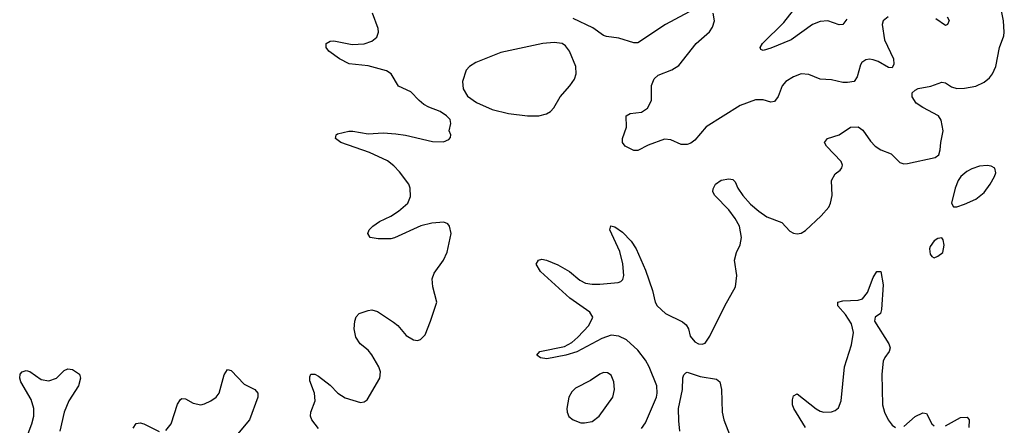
# Model space of a CAD drawing. Header units: inches. Extents: x 1449094 to 1618372, y 389908 to 534307.
# Tile 472 of 494: x 1603956 to 1609140, y 505322 to 507455. Entities that reach past the tile are written whole.
import ezdxf

# ---------------------------------------------------------------- set-up
doc = ezdxf.new("R2010")
doc.units = ezdxf.units.IN
doc.header["$MEASUREMENT"] = 0
doc.layers.add('B6500', color=7, linetype='Continuous')

msp = doc.modelspace()

# ---------------------------------------------------------------- linework, layer by layer
at = {"layer": 'B6500', "color": 5}
for points, elevation in [([(1607530, 507523.4), (1607355.5, 507430), (1607210, 507333.5), (1607190, 507333.3), (1607110, 507358.6), (1607046.2, 507366.2), (1607030, 507372.3), (1606972.9, 507412.9), (1606870, 507461)], 460), ([(1608310, 507458), (1608290, 507429.6), (1608270, 507428.3), (1608210, 507449.8), (1608170, 507446.8), (1608130, 507429.8), (1608018, 507350), (1607910, 507305.4), (1607870, 507294), (1607858, 507298), (1607854, 507310), (1607867, 507330), (1607979.1, 507440.9), (1608048.4, 507530)], 440), ([(1605530, 505305.2), (1605494, 505350), (1605487.6, 505370), (1605489.6, 505390), (1605511.1, 505450), (1605508.4, 505490), (1605484.5, 505555.5), (1605483.2, 505576.8), (1605489.3, 505590.7), (1605510, 505590.8), (1605530, 505580.7), (1605590, 505532.7), (1605630.5, 505490), (1605670, 505465.3), (1605750, 505441.6), (1605770, 505444.9), (1605785.1, 505454.9), (1605852.3, 505570), (1605856.2, 505603.8), (1605847.6, 505630), (1605810, 505692), (1605790, 505716.2), (1605749.3, 505750), (1605725.1, 505785.1), (1605717, 505830), (1605720.9, 505870), (1605727.6, 505892.4), (1605744, 505910), (1605790, 505926.4), (1605810, 505928.4), (1605839.9, 505919.9), (1605924.4, 505864.4), (1605946.2, 505846.2), (1605990, 505794), (1606030, 505770.7), (1606050, 505767.3), (1606066.3, 505773.7), (1606090, 505798), (1606119.5, 505870), (1606151.8, 505970), (1606131, 506050), (1606127.9, 506092.1), (1606138.6, 506121.4), (1606188, 506190), (1606207.1, 506232.9), (1606227.4, 506330), (1606219.7, 506370), (1606210, 506381.3), (1606190, 506390.8), (1606125.3, 506385.3), (1606068.3, 506371.7), (1605930, 506308.3), (1605910, 506303.5), (1605842.9, 506302.9), (1605802, 506310), (1605789.2, 506330), (1605796, 506350), (1605816, 506370), (1605850, 506394), (1605910, 506422.6), (1605950, 506447.4), (1605999.7, 506490), (1606013.9, 506526.1), (1606012.7, 506570), (1606004.1, 506590), (1605955.5, 506655.5), (1605926.5, 506686.5), (1605892.5, 506712.5), (1605797.1, 506757.1), (1605646.6, 506810), (1605619.6, 506830), (1605620.5, 506839.5), (1605622, 506850), (1605630, 506854.3), (1605688.6, 506868.6), (1605710, 506868.9), (1605790, 506855), (1605870, 506859.7), (1605935.6, 506855.6), (1605987.8, 506847.8), (1606130, 506814.7), (1606186.5, 506813.5), (1606215.3, 506824.7), (1606223.7, 506836.3), (1606226.6, 506850), (1606218, 506870), (1606226, 506910), (1606222.7, 506930), (1606202.7, 506950), (1606170, 506972), (1606110, 506995.1), (1606084, 507010), (1606059, 507030), (1606016, 507076), (1605950, 507106), (1605911.8, 507170), (1605886.8, 507186.8), (1605790, 507212.9), (1605690, 507222.4), (1605639.3, 507250), (1605584, 507290), (1605569.2, 507310), (1605569, 507330), (1605590, 507342.8), (1605610, 507344.9), (1605705.7, 507325.7), (1605770, 507329), (1605810, 507341.7), (1605835.9, 507364.1), (1605844.7, 507390), (1605843.5, 507410), (1605813.7, 507490)], 480), ([(1607230, 505304.9), (1607250, 505335.5), (1607308.9, 505470), (1607312.8, 505490), (1607309.8, 505530), (1607270.4, 505630), (1607250, 505664.1), (1607210, 505717.7), (1607150, 505770.6), (1607110, 505791.2), (1607070, 505795.9), (1607021, 505779), (1606890, 505708.2), (1606830.8, 505690), (1606732.1, 505672.1), (1606697.2, 505677.2), (1606678, 505690), (1606695.3, 505710), (1606823.9, 505736.1), (1606863, 505757), (1606895.4, 505784.6), (1606953, 505847), (1606972.9, 505890), (1606957.3, 505917.3), (1606852.6, 505990), (1606697.2, 506130), (1606675.3, 506170), (1606688, 506190), (1606705.2, 506194.8), (1606729.3, 506190.7), (1606790, 506166.4), (1606850, 506130.3), (1606904.6, 506084.6), (1606934.8, 506070), (1606970, 506063.5), (1607010, 506064.4), (1607106.5, 506073.5), (1607121.3, 506078.7), (1607131.9, 506088.1), (1607136.4, 506110), (1607131.8, 506171.8), (1607116, 506236), (1607063.7, 506350), (1607068.9, 506371.1), (1607090, 506366), (1607130, 506337.3), (1607174.9, 506290), (1607202.4, 506250), (1607250, 506138), (1607287.3, 506030), (1607302.3, 505970), (1607312.2, 505950), (1607356.9, 505910), (1607445.4, 505865.5), (1607465.3, 505850), (1607477.6, 505830), (1607486.3, 505790), (1607510, 505761.1), (1607530, 505750.4), (1607550, 505748.7), (1607565.8, 505754.2), (1607590, 505790.8), (1607668.5, 505950), (1607724.2, 506050), (1607732, 506110), (1607719.1, 506190), (1607729.7, 506230), (1607749.8, 506270.2), (1607756.2, 506310), (1607745.8, 506370), (1607723.5, 506410), (1607690, 506455.8), (1607615.1, 506530), (1607606, 506550), (1607606.3, 506566.3), (1607619.3, 506590), (1607650, 506610.4), (1607690, 506618), (1607710, 506614.8), (1607723, 506603), (1607736.5, 506570), (1607763.6, 506530), (1607804.2, 506484.2), (1607847.6, 506447.6), (1607890, 506418), (1607969.3, 506389.3), (1608010, 506343.7), (1608030, 506332), (1608050, 506328.8), (1608070, 506332.2), (1608093, 506347), (1608176.4, 506423.6), (1608215.8, 506470), (1608225.4, 506490), (1608233.7, 506530), (1608229.8, 506610.2), (1608250, 506644.9), (1608276, 506664), (1608284.2, 506675.8), (1608287.6, 506690), (1608280.5, 506710), (1608203.7, 506790), (1608193.2, 506810), (1608208.7, 506830), (1608270, 506850.4), (1608330, 506890.3), (1608370, 506892), (1608394.4, 506874.4), (1608436.1, 506816.1), (1608460.3, 506790), (1608490, 506771.5), (1608544.9, 506750), (1608590, 506704.9), (1608610, 506698), (1608630, 506699.3), (1608775.3, 506730), (1608795.1, 506744.9), (1608802.9, 506770), (1608805.6, 506810), (1608817.6, 506870), (1608807, 506927), (1608792.7, 506950), (1608710, 506993.3), (1608676.4, 507016.4), (1608654, 507050), (1608654.5, 507070), (1608670, 507085.5), (1608686.4, 507093.6), (1608753.8, 507106.2), (1608810, 507127), (1608830, 507122.6), (1608862.1, 507102.1), (1608890, 507094), (1608930, 507095), (1608990, 507105.2), (1609033.6, 507126.4), (1609062, 507150), (1609077.2, 507170), (1609094.5, 507210), (1609115.3, 507310), (1609136.8, 507370), (1609139.8, 507390), (1609136.2, 507450), (1609122.5, 507510)], 460), ([(1608527.7, 507470), (1608501.3, 507450), (1608497.4, 507430), (1608508.7, 507350), (1608556.5, 507250), (1608558.2, 507221.8), (1608550, 507202.9), (1608530, 507203.5), (1608475.4, 507235.4), (1608450, 507245), (1608430, 507248.1), (1608410, 507244.1), (1608390.3, 507230), (1608382.4, 507217.6), (1608365.3, 507154.7), (1608350.2, 507129.8), (1608315.1, 507124.9), (1608290, 507125.4), (1608230, 507138.7), (1608170, 507141.8), (1608110, 507167.4), (1608070, 507170.8), (1608030, 507154.6), (1607989.2, 507130), (1607970, 507108.2), (1607948.8, 507051.2), (1607930, 507024.4), (1607910, 507022.4), (1607870, 507033.2), (1607830, 507034), (1607750, 507004.4), (1607570, 506892.7), (1607510, 506821.5), (1607490, 506806.2), (1607470, 506798.4), (1607438.2, 506798.2), (1607384, 506824), (1607350, 506827.7), (1607264.4, 506795.6), (1607210, 506768), (1607190, 506767.6), (1607144, 506790), (1607129.2, 506810), (1607129.3, 506830), (1607151.5, 506890), (1607149.3, 506950), (1607170, 506962), (1607230, 506968.5), (1607260.7, 506990), (1607283, 507030), (1607282.2, 507110), (1607295.8, 507144.2), (1607316.8, 507163.2), (1607390, 507191.8), (1607425.6, 507214.4), (1607517.7, 507330), (1607588.2, 507391.8), (1607604, 507416), (1607613.8, 507450), (1607607.9, 507490)], 460), ([(1608839.5, 507470), (1608850, 507450.7), (1608841, 507430), (1608830, 507425.1), (1608779.2, 507459.2)], 460), ([(1608093.3, 505310), (1608031.6, 505410), (1608024.2, 505430), (1608024.2, 505455.8), (1608030, 505476), (1608050, 505486.8), (1608148.6, 505408.6), (1608170, 505396.5), (1608190, 505391.2), (1608230, 505392.4), (1608250, 505399.6), (1608267, 505413), (1608280.7, 505450), (1608298.2, 505630), (1608334.7, 505745.3), (1608345.4, 505810), (1608334.9, 505854.9), (1608303.8, 505903.8), (1608262.7, 505950), (1608264, 505970), (1608290, 505976.4), (1608370, 505980.3), (1608393.1, 505986.9), (1608419.6, 506020.4), (1608450, 506098.8), (1608469.5, 506130), (1608490, 506131), (1608501.2, 506061.2), (1608493.5, 505930), (1608487.2, 505910), (1608460.5, 505890), (1608456, 505870), (1608532.3, 505750), (1608539.7, 505730), (1608533.6, 505710), (1608510, 505678.3), (1608501.3, 505658.7), (1608494.2, 505590), (1608499.2, 505430), (1608508.8, 505390), (1608528.1, 505350), (1608550, 505322), (1608567, 505310)], 440), ([(1603967.9, 505190), (1604019.9, 505330), (1604029.8, 505370), (1604029.8, 505410), (1604017.2, 505457.2), (1603963, 505550), (1603956.2, 505570), (1603959.3, 505590), (1603970, 505602.8), (1603990, 505610.6), (1604010, 505604.9), (1604070, 505563.1), (1604110, 505554.9), (1604150, 505570.3), (1604190, 505610.3), (1604210, 505618.9), (1604234.9, 505614.9), (1604270.6, 505590), (1604276, 505570), (1604265.8, 505530), (1604214.4, 505450), (1604190.2, 505390.2), (1604167.3, 505290)], 480), ([(1604724.9, 505295.1), (1604752.8, 505330), (1604786.6, 505433.4), (1604802.6, 505457.4), (1604810, 505463.1), (1604830, 505460.3), (1604870, 505438), (1604910, 505430.2), (1604930, 505434.3), (1604962, 505450), (1604989.8, 505470.2), (1605006.3, 505490), (1605032.9, 505587.1), (1605050, 505614.8), (1605070, 505610.6), (1605138, 505538), (1605194, 505510), (1605210.3, 505490.3), (1605210.3, 505470), (1605166.9, 505350), (1605076.4, 505243.6)], 480), ([(1607431.7, 505290), (1607425.6, 505345.6), (1607425.2, 505410), (1607445.4, 505510), (1607447.9, 505572.1), (1607452.3, 505587.7), (1607462.5, 505597.5), (1607470, 505600.7), (1607538, 505578), (1607624.2, 505564.2), (1607641.6, 505550), (1607650.2, 505510.2), (1607654.8, 505390), (1607663.5, 505350), (1607733.6, 505170)], 440), ([(1608610, 505315), (1608670, 505367.3), (1608710, 505386.5), (1608730, 505384.4), (1608759, 505330), (1608770, 505319.6)], 440), ([(1608830, 505319.7), (1608910, 505362.4), (1608943.9, 505363.9), (1608954.9, 505350), (1608952.8, 505310)], 440), ([(1604553.5, 505306.5), (1604570, 505332), (1604590, 505335.2), (1604610, 505329.1), (1604690, 505289)], 480)]:
    msp.add_lwpolyline(points, dxfattribs=dict(at, elevation=elevation))
for points, elevation in [([(1606770, 507334.9), (1606710, 507330.5), (1606490, 507283.2), (1606357, 507230), (1606324, 507210), (1606306.7, 507190), (1606286.7, 507130), (1606291.7, 507091.7), (1606313.8, 507053.8), (1606360.6, 507020.6), (1606443.1, 506983.1), (1606530, 506961.1), (1606630, 506950.3), (1606690, 506950.4), (1606730, 506960.4), (1606750, 506972.7), (1606768.5, 506991.5), (1606801.6, 507050), (1606853.1, 507106.9), (1606877.8, 507142.2), (1606886.6, 507170), (1606883.5, 507210), (1606850.9, 507290), (1606830, 507318.3), (1606811.8, 507330)], 480), ([(1609050, 506688.5), (1609010, 506684.5), (1608968.6, 506671.4), (1608942.3, 506657.7), (1608910.4, 506630), (1608896.4, 506610), (1608880.4, 506570), (1608861, 506490), (1608871.6, 506471.6), (1608890, 506471.3), (1608930, 506485.5), (1608990, 506511.6), (1609034.2, 506545.8), (1609066.2, 506590), (1609088.4, 506630), (1609094.3, 506650), (1609090, 506673.6), (1609070, 506685.1)], 460), ([(1608810, 506308), (1608790, 506304), (1608770, 506292.7), (1608750, 506262), (1608746.4, 506250), (1608750, 506222), (1608758, 506210), (1608770, 506202.8), (1608790, 506210.7), (1608816.2, 506230), (1608822.7, 506270), (1608817.2, 506297.2)], 460), ([(1607030, 505598.9), (1607010, 505591.1), (1606962.1, 505557.9), (1606882.9, 505517.1), (1606862.2, 505497.8), (1606847.6, 505470), (1606836, 505410), (1606837.6, 505390), (1606847.9, 505367.9), (1606870.6, 505350), (1606910, 505335.2), (1606930, 505333.8), (1606970, 505341.8), (1607006.2, 505370), (1607078.2, 505470), (1607087.2, 505510), (1607084.7, 505550), (1607070, 505586), (1607050, 505597.6)], 480)]:
    msp.add_lwpolyline(points, close=True, dxfattribs=dict(at, elevation=elevation))

doc.saveas('drawing.dxf')
